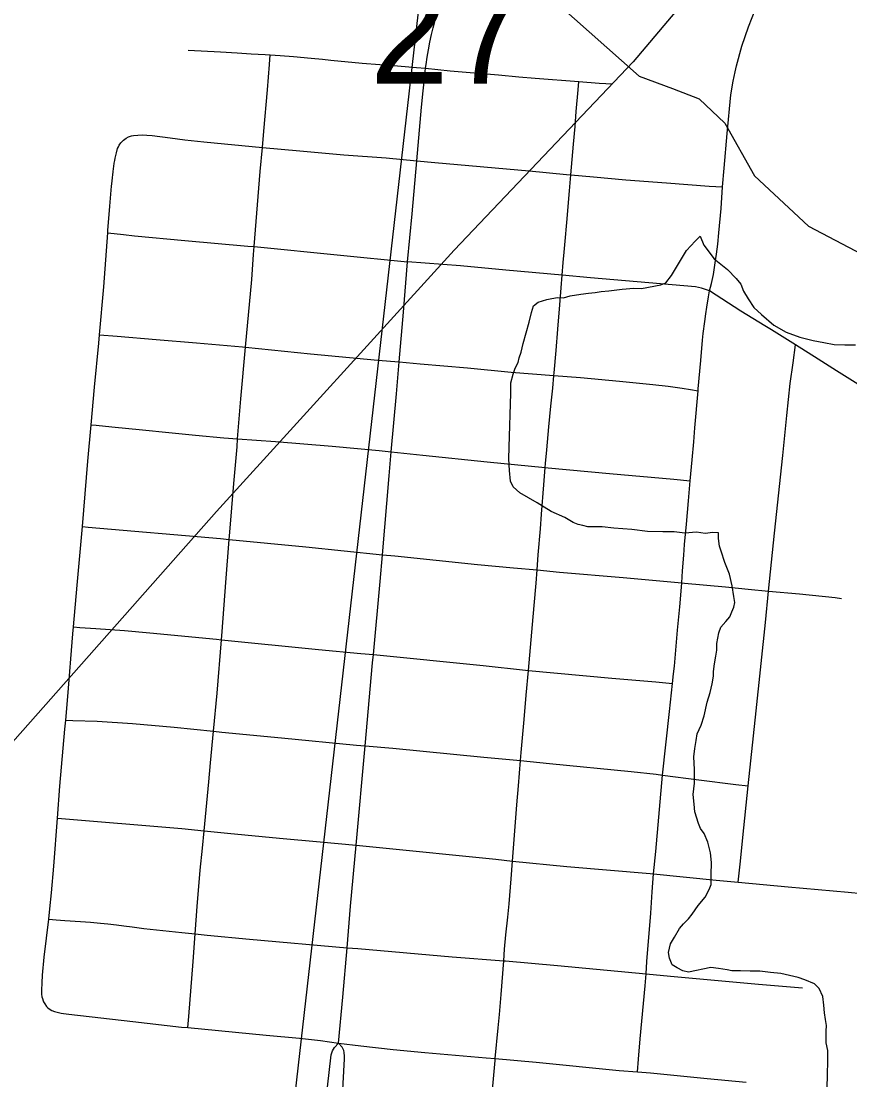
# Model space of a CAD drawing. Extents: x -1.4 to 35.4, y 0 to 22.
# Drawn here: x 28.161 to 28.4876, y 17.6817 to 18.0989 of the extents above; entities that cross this region are included whole.
import ezdxf

# ---------------------------------------------------------------- set-up
doc = ezdxf.new("R2010")
doc.units = 0
for name, color, linetype in [('GM_X_City_Street', 7, 'Continuous'), ('GM_X_County_Road', 7, 'Continuous'), ('GM_X_County_Text', 7, 'Continuous'), ('GM_X_Minor_River', 7, 'Continuous'), ('GM_X_Rail_Line', 7, 'Continuous'), ('GM_X_Section_Text', 7, 'Continuous'), ('GM_X_State_Route', 7, 'Continuous')]:
    doc.layers.add(name, color=color, linetype=linetype)

msp = doc.modelspace()

# ---------------------------------------------------------------- linework, layer by layer
at = {"layer": 'GM_X_City_Street'}
for points in [[(28.41021, 17.76282), (28.41111, 17.77165), (28.41381, 17.80173), (28.4166, 17.82682), (28.41776, 17.8379), (28.41815, 17.84163), (28.41845, 17.84469), (28.4197, 17.85888), (28.42062, 17.86808), (28.42112, 17.87424), (28.42136, 17.87751), (28.42171, 17.88224), (28.42213, 17.8884), (28.4225, 17.89268), (28.42327, 17.90063), (28.42407, 17.90983), (28.42474, 17.91773), (28.42544, 17.92596), (28.42608, 17.93306), (28.42657, 17.93858), (28.42784, 17.95325), (28.4279, 17.954), (28.42884, 17.96514), (28.42955, 17.97316), (28.42983, 17.97577), (28.43043, 17.98048), (28.43091, 17.98358), (28.4313, 17.98622), (28.43188, 17.99022), (28.43233, 17.99257), (28.43306, 17.99549), (28.43385, 17.99898), (28.43471, 18.00449), (28.43511, 18.00702), (28.43556, 18.01093), (28.43599, 18.01542), (28.43686, 18.02499), (28.43749, 18.03352), (28.43804, 18.04091), (28.43921, 18.05461), (28.44074, 18.0698), (28.44165, 18.07525), (28.44238, 18.07886), (28.44294, 18.08124), (28.44509, 18.08897), (28.44763, 18.09658), (28.45058, 18.10404)], [(28.22682, 18.08739), (28.23956, 18.0868), (28.24614, 18.08637), (28.25169, 18.08603), (28.25725, 18.08569), (28.25919, 18.08557), (28.26306, 18.08534), (28.26836, 18.08492), (28.27536, 18.08432), (28.27981, 18.08389), (28.2831, 18.08353), (28.29545, 18.08231), (28.30937, 18.08124), (28.31689, 18.08065), (28.32043, 18.08029), (28.33008, 18.07934), (28.34915, 18.07775), (28.35723, 18.07697), (28.36359, 18.07646), (28.38079, 18.07508), (28.38876, 18.07449), (28.39406, 18.07415)], [(28.23318, 17.77981), (28.23496, 17.79907), (28.23567, 17.80662), (28.23683, 17.81901), (28.23824, 17.834), (28.24003, 17.85506), (28.24031, 17.85835), (28.24175, 17.87763), (28.243, 17.8946), (28.24321, 17.89745), (28.24491, 17.91664), (28.2461, 17.93114), (28.24635, 17.93431), (28.24765, 17.95008), (28.24941, 17.97036), (28.25188, 17.99708), (28.2526, 18.00695), (28.25285, 18.01001), (28.25526, 18.03964), (28.25611, 18.0491), (28.25669, 18.05547), (28.2581, 18.07184), (28.25889, 18.08174), (28.25919, 18.08557)], [(28.35472, 17.7678), (28.35643, 17.79006), (28.35698, 17.79754), (28.35781, 17.80747), (28.35806, 17.81062), (28.35924, 17.82362), (28.36004, 17.83319), (28.36093, 17.84303), (28.36203, 17.85511), (28.3626, 17.86107), (28.3632, 17.86855), (28.36393, 17.8774), (28.36433, 17.88258), (28.36479, 17.88858), (28.36564, 17.89878), (28.36609, 17.90455), (28.36699, 17.9161), (28.36758, 17.92298), (28.36772, 17.92458), (28.3682, 17.92996), (28.36898, 17.93902), (28.36979, 17.94714), (28.37051, 17.95427), (28.37096, 17.95923), (28.37106, 17.96031), (28.37186, 17.96906), (28.37259, 17.97754), (28.37331, 17.98711), (28.37385, 17.99379), (28.37425, 17.99876), (28.37465, 18.0038), (28.37503, 18.00786), (28.37539, 18.0121), (28.37602, 18.01952), (28.37708, 18.03204), (28.37764, 18.03831), (28.37818, 18.0444), (28.37872, 18.05035), (28.37936, 18.05739), (28.3798, 18.06326), (28.38053, 18.07184), (28.38079, 18.07508)], [(28.17541, 17.78482), (28.17629, 17.79744), (28.17828, 17.81983), (28.17859, 17.82335), (28.17944, 17.83278), (28.18141, 17.85746), (28.18165, 17.86012), (28.18314, 17.87663), (28.18473, 17.89395), (28.1852, 17.89966), (28.18733, 17.92552), (28.18858, 17.93979), (28.18988, 17.9546), (28.19159, 17.97191), (28.19189, 17.97526), (28.1936, 17.99415), (28.19513, 18.0155), (28.19519, 18.01635), (28.196, 18.02597), (28.1967, 18.0338), (28.19689, 18.03583), (28.19703, 18.03721), (28.19717, 18.03836), (28.19731, 18.03954), (28.19746, 18.04077), (28.19757, 18.04158), (28.19775, 18.04295), (28.19792, 18.04394), (28.19812, 18.04491), (28.1986, 18.04702), (28.19906, 18.04872), (28.19933, 18.04938), (28.19965, 18.05003), (28.20037, 18.05096), (28.20083, 18.05146), (28.20133, 18.05196)], [(28.20133, 18.05196), (28.20184, 18.05239), (28.20245, 18.05282), (28.20331, 18.05332), (28.20453, 18.05369), (28.20524, 18.05378), (28.20705, 18.05396), (28.2089, 18.05402), (28.21059, 18.05393), (28.21272, 18.05375), (28.2198, 18.05291), (28.22551, 18.05216), (28.23307, 18.05134), (28.25611, 18.0491), (28.27087, 18.04773), (28.28821, 18.04625), (28.30494, 18.04497), (28.31693, 18.04384), (28.32405, 18.04317), (28.36121, 18.03983), (28.37601, 18.03846), (28.37764, 18.03831), (28.3866, 18.0375), (28.39939, 18.0364), (28.41537, 18.03512), (28.43218, 18.0339), (28.43749, 18.03352)], [(28.19513, 18.0155), (28.20139, 18.01479), (28.20573, 18.0143), (28.22556, 18.01238), (28.25035, 18.01026), (28.25285, 18.01001), (28.28686, 18.00667), (28.31329, 18.00406)], [(28.19189, 17.97526), (28.19884, 17.97468), (28.21428, 17.97339), (28.23009, 17.97214), (28.24828, 17.97047), (28.24941, 17.97036), (28.2751, 17.96777), (28.30157, 17.96526), (28.31001, 17.96456), (28.31829, 17.96386), (28.33687, 17.96223), (28.35419, 17.96057), (28.37096, 17.95923), (28.38144, 17.9584), (28.3969, 17.95701), (28.40995, 17.95571), (28.41608, 17.95498), (28.42159, 17.95425), (28.42481, 17.95373), (28.42784, 17.95325)], [(28.44361, 17.75952), (28.44448, 17.76784), (28.44546, 17.77711), (28.4476, 17.7975), (28.45072, 17.8271), (28.45432, 17.86183), (28.45558, 17.87428), (28.45791, 17.89714), (28.4612, 17.92773), (28.46277, 17.94352), (28.46412, 17.95601), (28.46524, 17.96422), (28.46621, 17.97125)], [(28.18858, 17.93979), (28.19058, 17.9396), (28.19682, 17.93897), (28.20881, 17.93779), (28.21929, 17.93671), (28.22979, 17.93569), (28.24091, 17.93472), (28.24635, 17.93431), (28.26133, 17.93318), (28.28359, 17.93134), (28.30212, 17.92963), (28.30686, 17.92914), (28.31939, 17.92785), (28.3447, 17.92525), (28.36758, 17.92298), (28.36878, 17.92286), (28.39287, 17.92056), (28.41821, 17.91831), (28.42474, 17.91773)], [(28.1852, 17.89966), (28.18747, 17.89947), (28.23956, 17.89493), (28.243, 17.8946), (28.27323, 17.89167), (28.30338, 17.88862), (28.30827, 17.88813), (28.34081, 17.88481), (28.35507, 17.8834), (28.36433, 17.88258), (28.37314, 17.88179), (28.3983, 17.87961), (28.42136, 17.87751), (28.4225, 17.87741), (28.43857, 17.87592), (28.44758, 17.87504), (28.45558, 17.87428), (28.46775, 17.87316), (28.48186, 17.87175), (28.48433, 17.87141)], [(28.18165, 17.86012), (28.18414, 17.85996), (28.19048, 17.85954), (28.20171, 17.85871), (28.21169, 17.85788), (28.23801, 17.85526), (28.24003, 17.85506), (28.2782, 17.85119), (28.29491, 17.8497), (28.29986, 17.84922), (28.34316, 17.84497), (28.35983, 17.84313), (28.36093, 17.84303), (28.39387, 17.83999), (28.41121, 17.83847), (28.41776, 17.8379)], [(28.17859, 17.82335), (28.18143, 17.82326), (28.191, 17.82295), (28.20493, 17.82212), (28.22136, 17.82066), (28.23683, 17.81901), (28.24009, 17.81867), (28.26358, 17.81639), (28.29325, 17.81361), (28.29662, 17.81333), (28.30748, 17.81242), (28.34332, 17.80887), (28.35781, 17.80747), (28.36928, 17.80637), (28.40141, 17.80317), (28.41128, 17.80206), (28.41381, 17.80173), (28.42804, 17.79987), (28.44269, 17.7981), (28.4476, 17.7975)], [(28.16927, 17.71413), (28.16912, 17.71565), (28.16919, 17.71701), (28.16928, 17.7199), (28.16945, 17.72288), (28.17015, 17.73006), (28.17188, 17.74493), (28.17234, 17.74899), (28.17296, 17.7553), (28.17388, 17.7659), (28.17541, 17.78482)], [(28.17541, 17.78482), (28.22441, 17.78066), (28.23318, 17.77981), (28.24233, 17.77892), (28.26283, 17.77696), (28.27883, 17.77541), (28.29309, 17.77409)], [(28.22675, 17.70223), (28.2271, 17.7066), (28.22879, 17.72824), (28.22963, 17.73914), (28.23046, 17.74997), (28.23158, 17.76427), (28.23248, 17.77297), (28.23318, 17.77981)], [(28.34675, 17.67779), (28.34784, 17.68934), (28.3479, 17.69002), (28.349, 17.70213), (28.34948, 17.70741), (28.35018, 17.71535), (28.35121, 17.7286), (28.35156, 17.73321), (28.3521, 17.73881), (28.35283, 17.74575), (28.35334, 17.75099), (28.35415, 17.76086), (28.35472, 17.7678)], [(28.40391, 17.68482), (28.40434, 17.6898), (28.40504, 17.69782), (28.40692, 17.71868), (28.40729, 17.72339), (28.40767, 17.72832), (28.40913, 17.74732), (28.40971, 17.75572), (28.41021, 17.76282)], [(28.17188, 17.74493), (28.17478, 17.74476), (28.17824, 17.7445), (28.18436, 17.74404), (28.1883, 17.74377), (28.19232, 17.7434), (28.19525, 17.74313), (28.19863, 17.74276), (28.20156, 17.7424), (28.20476, 17.74194), (28.20933, 17.7413), (28.2244, 17.73967), (28.22963, 17.73914), (28.23429, 17.73866), (28.25101, 17.73716), (28.28946, 17.73374), (28.29372, 17.73336), (28.33087, 17.73019), (28.35121, 17.7286), (28.35194, 17.72855), (28.37235, 17.72677), (28.40729, 17.72339), (28.41689, 17.72246), (28.45157, 17.71938), (28.4689, 17.71786)], [(28.16927, 17.71413), (28.16989, 17.71245), (28.17032, 17.71158), (28.17101, 17.7106), (28.1716, 17.71001), (28.17248, 17.70937), (28.17307, 17.70897), (28.17411, 17.70858), (28.17573, 17.70814), (28.17677, 17.70794), (28.17769, 17.70781), (28.17982, 17.70753), (28.20507, 17.70461), (28.22418, 17.70247), (28.22675, 17.70223), (28.25756, 17.69931), (28.27079, 17.69815), (28.27899, 17.69721), (28.28616, 17.69613), (28.29488, 17.69504), (28.30761, 17.69356), (28.32017, 17.69238), (28.34427, 17.69033), (28.3479, 17.69002), (28.36403, 17.68864), (28.39675, 17.68539), (28.40391, 17.68482), (28.40907, 17.6844), (28.43138, 17.6822), (28.4467, 17.68074)]]:
    msp.add_lwpolyline(points, dxfattribs=at)
at = {"layer": 'GM_X_County_Road'}
for points in [[(28.29309, 17.77409), (28.30095, 17.77334), (28.34811, 17.76858), (28.35472, 17.7678)], [(28.35472, 17.7678), (28.37614, 17.7658), (28.40895, 17.76295), (28.41021, 17.76282)], [(28.41021, 17.76282), (28.43492, 17.76032), (28.44361, 17.75952)], [(28.44361, 17.75952), (28.46337, 17.75771), (28.4869, 17.75558), (28.49775, 17.75452)]]:
    msp.add_lwpolyline(points, dxfattribs=at)
at = {"layer": 'GM_X_County_Text'}
msp.add_lwpolyline([(28.46277, 18.15463), (28.40221, 18.08287), (28.33174, 18.00864), (28.23797, 17.90562), (28.14141, 17.79658), (28.04652, 17.69436), (27.9472, 17.57971), (27.83954, 17.46447)], dxfattribs=at)
at = {"layer": 'GM_X_Minor_River'}
for points in [[(28.26038, 18.13322), (28.29522, 18.12986), (28.33921, 18.11036), (28.37212, 18.1059), (28.40455, 18.07714), (28.41773, 18.07231), (28.42827, 18.06831), (28.43832, 18.05861), (28.45004, 18.03786), (28.47127, 18.01806), (28.5028, 18.00147), (28.56976, 17.97353), (28.60384, 17.97018), (28.66983, 17.95062)], [(28.4226, 17.89713), (28.41843, 17.89757), (28.41388, 17.89765), (28.40781, 17.89774), (28.40175, 17.8986), (28.39454, 17.8991), (28.38999, 17.89955), (28.38658, 17.89961), (28.3843, 17.89964), (28.38241, 17.90006), (28.38052, 17.90047), (28.37863, 17.90126), (28.37525, 17.90321), (28.36997, 17.90558), (28.36433, 17.90909), (28.35756, 17.913), (28.35494, 17.91532), (28.35384, 17.91762), (28.35352, 17.92181), (28.35322, 17.92637), (28.35329, 17.93093), (28.35401, 17.9522), (28.35407, 17.95638), (28.35489, 17.95979), (28.35568, 17.96206), (28.35686, 17.96432), (28.35727, 17.96621), (28.35806, 17.96848), (28.35887, 17.97189), (28.36008, 17.97605), (28.36129, 17.98021), (28.36211, 17.98399), (28.36291, 17.98664), (28.36483, 17.98813), (28.36826, 17.98921), (28.37017, 17.98956), (28.37245, 17.98991), (28.37473, 17.98987), (28.3774, 17.99059), (28.38158, 17.99128), (28.38462, 17.99161), (28.38729, 17.99195), (28.38957, 17.99229), (28.39261, 17.99262), (28.39794, 17.9933), (28.4025, 17.9936), (28.40553, 17.99356), (28.41315, 17.99495), (28.41506, 17.99568), (28.41738, 17.99868), (28.42012, 18.0032), (28.42323, 18.00847), (28.42671, 18.01221), (28.42864, 18.01408), (28.4301, 18.01064), (28.43419, 18.00525), (28.43944, 18.00099), (28.4428, 17.99751), (28.44466, 17.9952), (28.44576, 17.99252), (28.44761, 17.98945), (28.44983, 17.986), (28.45283, 17.98329), (28.45769, 17.97903), (28.46258, 17.97629), (28.46787, 17.97431), (28.47316, 17.97308), (28.47732, 17.97225), (28.48149, 17.97143), (28.48566, 17.97136), (28.48984, 17.97129)], [(28.47872, 17.67841), (28.47881, 17.68373), (28.47889, 17.68906), (28.47896, 17.69324), (28.47825, 17.69629), (28.47832, 17.70085), (28.47836, 17.70313), (28.47801, 17.70541), (28.47768, 17.70808), (28.47734, 17.71113), (28.47702, 17.71456), (28.47555, 17.71762), (28.47368, 17.71955), (28.46991, 17.72113), (28.46727, 17.72194), (28.46386, 17.72275), (28.46046, 17.72357), (28.45629, 17.72401), (28.45212, 17.72446), (28.44833, 17.72452), (28.44453, 17.72459), (28.44112, 17.72464), (28.43922, 17.72505), (28.43581, 17.72548), (28.43279, 17.72591), (28.42403, 17.72416), (28.42176, 17.72457), (28.4195, 17.72575), (28.41762, 17.72692), (28.41652, 17.7296), (28.41618, 17.73188), (28.41699, 17.73529), (28.41855, 17.73793), (28.4205, 17.74132), (28.42205, 17.74319), (28.42398, 17.74506), (28.42553, 17.74694), (28.42786, 17.75032), (28.43057, 17.7537), (28.43214, 17.75672), (28.43293, 17.7586), (28.43299, 17.7624), (28.43306, 17.76734), (28.43275, 17.77115), (28.43167, 17.77535), (28.43021, 17.77879), (28.42872, 17.78072), (28.42799, 17.78263), (28.42655, 17.78722), (28.42622, 17.79026), (28.4259, 17.79407), (28.42635, 17.79862), (28.42643, 17.80394), (28.42613, 17.80889), (28.42657, 17.8123), (28.427, 17.81534), (28.42742, 17.81799), (28.42899, 17.82138), (28.43019, 17.82517), (28.43141, 17.83047), (28.43261, 17.83425), (28.43342, 17.83766), (28.43385, 17.84069), (28.43388, 17.84259), (28.43431, 17.84563), (28.43474, 17.84866), (28.43515, 17.85093), (28.4352, 17.85359), (28.43602, 17.85776), (28.43682, 17.86003), (28.43875, 17.86228), (28.4403, 17.86415), (28.44109, 17.86604), (28.44188, 17.86793), (28.44229, 17.86982), (28.44194, 17.87211), (28.44125, 17.8763), (28.44019, 17.88088), (28.43836, 17.88547), (28.43692, 17.89005), (28.43619, 17.89196), (28.43586, 17.89501), (28.43589, 17.89729), (28.43362, 17.89733), (28.43057, 17.897), (28.42716, 17.89743), (28.4226, 17.89713)]]:
    msp.add_lwpolyline(points, dxfattribs=at)
at = {"layer": 'GM_X_Rail_Line'}
msp.add_lwpolyline([(28.1177, 17.54675), (28.20616, 17.58135), (28.26136, 17.60899), (28.32054, 18.12805), (28.36587, 18.57586), (28.38151, 18.8175), (28.38429, 18.89559), (28.3592, 18.97366), (28.24489, 19.10749), (28.14022, 19.19572), (28.36025, 19.38976), (28.41892, 19.45009), (28.50205, 19.51531)], dxfattribs=at)
at = {"layer": 'GM_X_State_Route'}
for points in [[(28.32043, 18.08029), (28.32061, 18.08183), (28.32105, 18.08466), (28.3215, 18.08752), (28.32209, 18.09064), (28.32273, 18.09364), (28.32341, 18.0963), (28.32415, 18.09926), (28.32517, 18.10266), (28.32624, 18.10594), (28.32756, 18.10959), (28.32883, 18.11301), (28.33036, 18.11657), (28.33183, 18.11978), (28.33339, 18.12296)], [(28.31693, 18.04384), (28.31882, 18.06499), (28.31944, 18.07141), (28.31994, 18.07628), (28.32027, 18.07902), (28.32043, 18.08029)], [(28.31329, 18.00406), (28.31513, 18.02291), (28.31693, 18.04384)], [(28.28616, 17.69613), (28.28779, 17.71426), (28.28946, 17.73374), (28.29087, 17.75009), (28.29309, 17.77409), (28.29662, 17.81333), (28.29956, 17.84598), (28.29986, 17.84922), (28.30249, 17.87806), (28.30338, 17.88862), (28.30602, 17.91972), (28.30686, 17.92914), (28.30892, 17.95194), (28.31001, 17.96456), (28.31168, 17.98417), (28.31329, 18.00406)], [(28.51731, 17.94267), (28.51108, 17.94506), (28.50705, 17.9468), (28.50206, 17.94938), (28.4979, 17.95158), (28.49076, 17.95587), (28.48554, 17.95911), (28.48236, 17.96101), (28.47507, 17.9657), (28.46621, 17.97125), (28.45672, 17.9772), (28.45417, 17.97883), (28.44466, 17.98462), (28.43233, 17.99257), (28.42916, 17.99368), (28.42677, 17.99413), (28.38538, 17.99775), (28.37425, 17.99876), (28.35202, 18.00078), (28.33412, 18.00241), (28.31329, 18.00406)], [(28.27988, 17.61502), (28.26532, 17.60926), (28.26952, 17.6193), (28.27214, 17.62524), (28.27491, 17.63401), (28.27589, 17.63813), (28.27672, 17.64207), (28.27751, 17.64645), (28.27828, 17.65086), (28.27894, 17.65514), (28.27976, 17.6618), (28.28066, 17.6687), (28.28173, 17.67873), (28.28327, 17.6915), (28.28374, 17.69313), (28.28449, 17.69438), (28.28616, 17.69613)], [(28.27988, 17.61502), (28.28354, 17.63582), (28.28472, 17.64302), (28.28551, 17.64873), (28.28611, 17.65409), (28.28658, 17.6599), (28.28697, 17.66522), (28.28765, 17.67536), (28.28844, 17.68995), (28.2885, 17.69096), (28.28838, 17.69241), (28.28816, 17.69329), (28.28749, 17.69455), (28.28616, 17.69613)]]:
    msp.add_lwpolyline(points, dxfattribs=at)

# ---------------------------------------------------------------- texts
at = {"layer": 'GM_X_Section_Text'}
msp.add_text('27', height=0.041856, rotation=0, dxfattribs=at).set_placement((28.29839, 18.07422))

doc.saveas('drawing.dxf')
